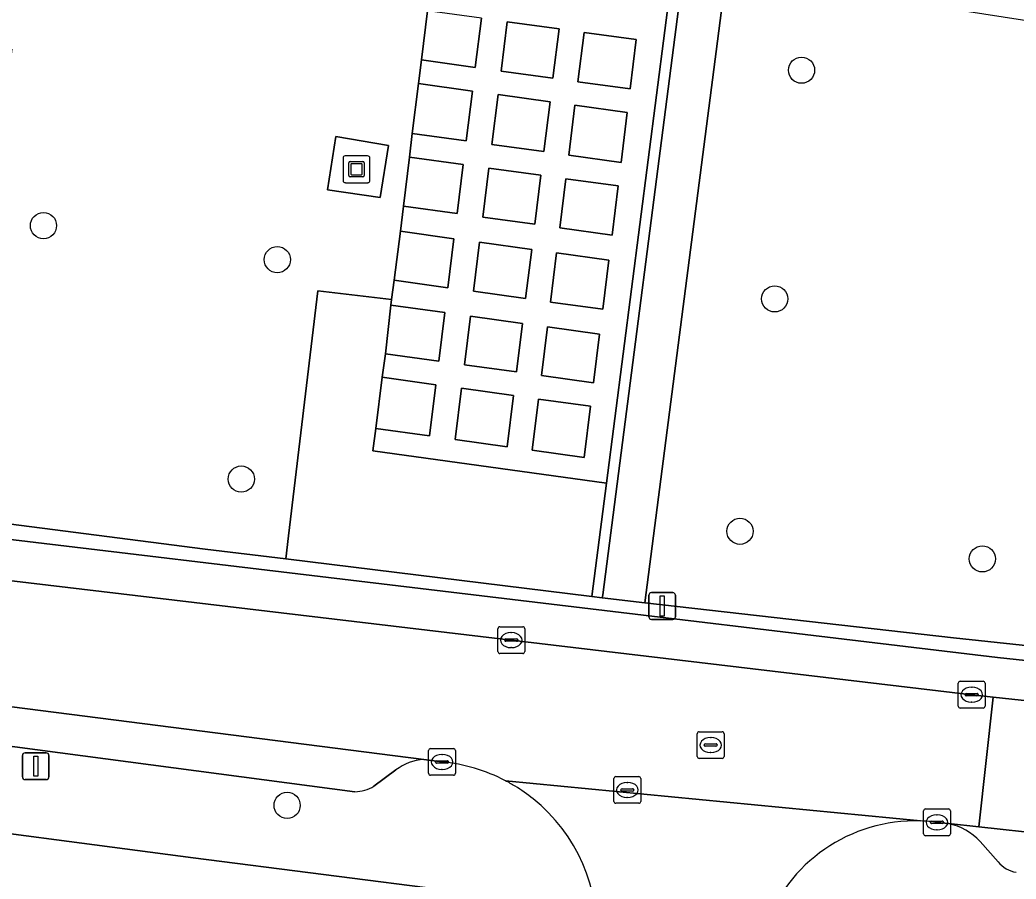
# Model space of a CAD drawing. Extents: x 161483 to 162250, y 379484 to 380833.
# Drawn here: x 162149.67 to 162186.86, y 380502.83 to 380534.92 of the extents above; entities that cross this region are included whole.
import ezdxf

# ---------------------------------------------------------------- set-up
doc = ezdxf.new("R2010")
doc.units = 0
for name, color, linetype in [('IMGEO_Boom', 7, 'Continuous'), ('IMGEO_Erf', 7, 'Continuous'), ('IMGEO_Groenvoorziening', 7, 'Continuous'), ('IMGEO_Haag', 7, 'Continuous'), ('IMGEO_Kolk', 7, 'Continuous'), ('IMGEO_Kunstobject', 7, 'Continuous'), ('IMGEO_Lichtmast', 7, 'Continuous'), ('IMGEO_Parkeervlak_open', 7, 'Continuous'), ('IMGEO_Rijbaan_lokaal_open', 7, 'Continuous'), ('IMGEO_Rioolput', 7, 'Continuous'), ('IMGEO_Voetpad_open', 7, 'Continuous')]:
    doc.layers.add(name, color=color, linetype=linetype)

msp = doc.modelspace()

# ---------------------------------------------------------------- linework, layer by layer
at = {"layer": 'IMGEO_Boom'}
for centre in [(162178.85, 380533.04), (162150.546, 380527.235), (162159.277, 380525.965), (162177.847, 380524.499), (162157.932, 380517.769), (162176.552, 380515.82), (162185.601, 380514.789), (162159.644, 380505.583)]:
    msp.add_circle(centre, 0.489, dxfattribs=at)
at = {"layer": 'IMGEO_Erf'}
msp.add_lwpolyline([(162168.03, 380499.111), (162167.453, 380500), (162165.862, 380502.378), (162156.14, 380503.627), (162144.782, 380505.117), (162130.733, 380506.991), (162118.411, 380508.688), (162100.515, 380511.428), (162098.546, 380511.345)], dxfattribs=at)
at = {"layer": 'IMGEO_Groenvoorziening'}
for points in [[(162164.208, 380529.798), (162164.318, 380530.68), (162164.549, 380532.541), (162164.659, 380533.422), (162164.888, 380535.264), (162164.998, 380536.145), (162165.275, 380538.37), (162165.166, 380538.388), (162136.489, 380542.998), (162135.924, 380538.962), (162135.493, 380535.894), (162137.203, 380535.639), (162149.365, 380533.826), (162148.178, 380524.899), (162134.092, 380527), (162127.547, 380527.948), (162126.557, 380528.091), (162118.593, 380529.245), (162117.665, 380523.128), (162117.395, 380521.351)], [(162199.443, 380532.997), (162176.036, 380536.635), (162172.993, 380513.153), (162184.522, 380511.837), (162196.998, 380510.509)], [(162118.259, 380520.326), (162140.342, 380517.24), (162156.577, 380515.157), (162159.593, 380514.786), (162159.696, 380515.646), (162160.793, 380524.803), (162163.546, 380524.481), (162163.635, 380525.195), (162163.88, 380527.024), (162163.991, 380527.966), (162164.208, 380529.798)]]:
    msp.add_lwpolyline(points, dxfattribs=at)
for points in [[(162171.016, 380513.382), (162171.412, 380513.334), (162171.427, 380513.45), (162174.457, 380536.894), (162174.061, 380536.956), (162171.563, 380517.616)], [(162164.659, 380533.422), (162166.67, 380533.144), (162166.899, 380534.986), (162164.888, 380535.264)], [(162169.569, 380532.741), (162169.799, 380534.583), (162167.858, 380534.852), (162167.629, 380533.01)], [(162172.452, 380532.341), (162172.681, 380534.182), (162170.73, 380534.452), (162170.5, 380532.612)], [(162164.318, 380530.68), (162166.328, 380530.401), (162166.56, 380532.262), (162164.549, 380532.541)], [(162169.228, 380529.998), (162169.46, 380531.86), (162167.519, 380532.13), (162167.288, 380530.268)], [(162172.11, 380529.597), (162172.342, 380531.459), (162170.391, 380531.73), (162170.159, 380529.868)], [(162161.458, 380530.565), (162163.426, 380530.229), (162163.123, 380528.282), (162161.148, 380528.574)], [(162163.991, 380527.966), (162165.99, 380527.688), (162166.219, 380529.52), (162164.208, 380529.798)], [(162168.891, 380527.285), (162169.119, 380529.117), (162167.176, 380529.386), (162166.948, 380527.555)], [(162171.773, 380526.885), (162172.001, 380528.716), (162170.05, 380528.988), (162169.822, 380527.156)], [(162163.635, 380525.195), (162165.646, 380524.915), (162165.873, 380526.747), (162163.88, 380527.024)], [(162168.546, 380524.512), (162168.774, 380526.345), (162166.832, 380526.615), (162166.603, 380524.782)], [(162171.427, 380524.112), (162171.656, 380525.944), (162169.704, 380526.215), (162169.477, 380524.383)], [(162171.563, 380517.616), (162162.842, 380518.829), (162162.949, 380519.661), (162163.196, 380521.57), (162163.31, 380522.451), (162163.519, 380524.265), (162163.546, 380524.481), (162160.793, 380524.803), (162159.696, 380515.646), (162159.593, 380514.786), (162171.016, 380513.382)], [(162163.31, 380522.451), (162165.304, 380522.174), (162165.529, 380523.986), (162163.519, 380524.265)], [(162168.204, 380521.77), (162168.43, 380523.583), (162166.488, 380523.852), (162166.263, 380522.04)], [(162171.085, 380521.37), (162171.311, 380523.182), (162169.361, 380523.453), (162169.135, 380521.64)], [(162162.949, 380519.661), (162164.955, 380519.382), (162165.194, 380521.293), (162163.196, 380521.57)], [(162167.857, 380518.979), (162168.095, 380520.889), (162166.153, 380521.16), (162165.915, 380519.249)], [(162170.737, 380518.578), (162170.976, 380520.488), (162169.025, 380520.759), (162168.787, 380518.85)]]:
    msp.add_lwpolyline(points, close=True, dxfattribs=at)
at = {"layer": 'IMGEO_Haag'}
msp.add_lwpolyline([(162171.016, 380513.382), (162171.412, 380513.334), (162171.427, 380513.45), (162174.457, 380536.894), (162174.061, 380536.956), (162171.563, 380517.616)], close=True, dxfattribs=at)
at = {"layer": 'IMGEO_Kolk'}
for p, q in [((162167.587, 380512.254), (162168.439, 380512.254)), ((162167.512, 380511.328), (162167.512, 380512.18)), ((162168, 380512.034), (162168.025, 380512.034)), ((162168.513, 380512.18), (162168.513, 380511.328)), ((162167.771, 380511.748), (162167.771, 380511.76)), ((162168.209, 380511.711), (162167.811, 380511.711)), ((162167.814, 380511.797), (162168.212, 380511.797)), ((162168.023, 380511.474), (162167.998, 380511.474)), ((162168.255, 380511.76), (162168.255, 380511.748)), ((162168.439, 380511.254), (162167.587, 380511.254)), ((162184.703, 380509.29), (162184.703, 380510.142)), ((162184.778, 380510.216), (162185.63, 380510.216)), ((162185.191, 380509.996), (162185.216, 380509.996)), ((162185.704, 380510.142), (162185.704, 380509.29)), ((162184.962, 380509.71), (162184.962, 380509.722)), ((162185.4, 380509.673), (162185.002, 380509.673)), ((162185.005, 380509.759), (162185.403, 380509.759)), ((162185.446, 380509.722), (162185.446, 380509.71)), ((162185.214, 380509.436), (162185.189, 380509.436)), ((162185.63, 380509.216), (162184.778, 380509.216)), ((162164.927, 380506.779), (162164.927, 380507.631)), ((162165.002, 380507.705), (162165.854, 380507.705)), ((162165.415, 380507.485), (162165.44, 380507.485)), ((162165.928, 380507.631), (162165.928, 380506.779)), ((162165.186, 380507.199), (162165.186, 380507.211)), ((162165.624, 380507.162), (162165.226, 380507.162)), ((162165.229, 380507.248), (162165.627, 380507.248)), ((162165.67, 380507.211), (162165.67, 380507.199)), ((162165.854, 380506.705), (162165.002, 380506.705)), ((162165.438, 380506.925), (162165.413, 380506.925)), ((162183.406, 380504.521), (162183.406, 380505.373)), ((162183.481, 380505.447), (162184.333, 380505.447)), ((162183.894, 380505.227), (162183.919, 380505.227)), ((162184.407, 380505.373), (162184.407, 380504.521)), ((162183.665, 380504.941), (162183.665, 380504.953)), ((162184.103, 380504.904), (162183.705, 380504.904)), ((162183.708, 380504.99), (162184.106, 380504.99)), ((162184.149, 380504.953), (162184.149, 380504.941)), ((162184.333, 380504.447), (162183.481, 380504.447)), ((162183.917, 380504.667), (162183.892, 380504.667))]:
    msp.add_line(p, q, dxfattribs=at)
for points in [[(162167.587, 380512.254), (162168.439, 380512.254)], [(162167.512, 380511.328), (162167.512, 380512.18)], [(162168.513, 380512.18), (162168.513, 380511.328)], [(162168.439, 380511.254), (162167.587, 380511.254)], [(162184.703, 380509.29), (162184.703, 380510.142)], [(162184.778, 380510.216), (162185.63, 380510.216)], [(162185.704, 380510.142), (162185.704, 380509.29)], [(162185.63, 380509.216), (162184.778, 380509.216)], [(162164.927, 380506.779), (162164.927, 380507.631)], [(162165.002, 380507.705), (162165.854, 380507.705)], [(162165.928, 380507.631), (162165.928, 380506.779)], [(162165.854, 380506.705), (162165.002, 380506.705)], [(162183.406, 380504.521), (162183.406, 380505.373)], [(162183.481, 380505.447), (162184.333, 380505.447)], [(162184.407, 380505.373), (162184.407, 380504.521)], [(162184.333, 380504.447), (162183.481, 380504.447)]]:
    msp.add_lwpolyline(points, dxfattribs=at)
for centre, radius, start, end in [((162167.589, 380512.178), 0.0765, 91.552, 178.448), ((162167.589, 380512.178), 0.0765, 91.552, 178.448), ((162168.437, 380512.178), 0.0765, 1.552, 88.448), ((162168.437, 380512.178), 0.0765, 1.552, 88.448), ((162167.811, 380511.757), 0.0403, 85.8775, 175.7526), ((162167.808, 380511.747), 0.0366, 178.938, 274.7102), ((162168.212, 380511.754), 0.043, 264.8664, 352.4533), ((162168.216, 380511.759), 0.0386, 1.7309, 96.639), ((162167.589, 380511.33), 0.0765, 181.552, 268.448), ((162167.589, 380511.33), 0.0765, 181.552, 268.448), ((162168.437, 380511.33), 0.0765, 271.552, 358.448), ((162168.437, 380511.33), 0.0765, 271.552, 358.448), ((162184.78, 380510.14), 0.0765, 91.552, 178.448), ((162184.78, 380510.14), 0.0765, 91.552, 178.448), ((162185.628, 380510.14), 0.0765, 1.552, 88.448), ((162185.628, 380510.14), 0.0765, 1.552, 88.448), ((162185.002, 380509.719), 0.0403, 85.8775, 175.7526), ((162184.999, 380509.709), 0.0366, 178.938, 274.7102), ((162185.403, 380509.716), 0.043, 264.8664, 352.4533), ((162185.407, 380509.721), 0.0386, 1.7309, 96.639), ((162184.78, 380509.292), 0.0765, 181.552, 268.448), ((162184.78, 380509.292), 0.0765, 181.552, 268.448), ((162185.628, 380509.292), 0.0765, 271.552, 358.448), ((162185.628, 380509.292), 0.0765, 271.552, 358.448), ((162165.004, 380507.629), 0.0765, 91.552, 178.448), ((162165.004, 380507.629), 0.0765, 91.552, 178.448), ((162165.852, 380507.629), 0.0765, 1.552, 88.448), ((162165.852, 380507.629), 0.0765, 1.552, 88.448), ((162165.226, 380507.208), 0.0403, 85.8775, 175.7526), ((162165.223, 380507.198), 0.0366, 178.938, 274.7102), ((162165.627, 380507.205), 0.043, 264.8664, 352.4533), ((162165.631, 380507.21), 0.0386, 1.7309, 96.639), ((162165.004, 380506.781), 0.0765, 181.552, 268.448), ((162165.004, 380506.781), 0.0765, 181.552, 268.448), ((162165.852, 380506.781), 0.0765, 271.552, 358.448), ((162165.852, 380506.781), 0.0765, 271.552, 358.448), ((162183.483, 380505.371), 0.0765, 91.552, 178.448), ((162183.483, 380505.371), 0.0765, 91.552, 178.448), ((162184.331, 380505.371), 0.0765, 1.552, 88.448), ((162184.331, 380505.371), 0.0765, 1.552, 88.448), ((162183.705, 380504.95), 0.0403, 85.8775, 175.7526), ((162183.702, 380504.94), 0.0366, 178.938, 274.7102), ((162184.106, 380504.947), 0.043, 264.8664, 352.4533), ((162184.11, 380504.952), 0.0386, 1.7309, 96.639), ((162183.483, 380504.523), 0.0765, 181.552, 268.448), ((162183.483, 380504.523), 0.0765, 181.552, 268.448), ((162184.331, 380504.523), 0.0765, 271.552, 358.448), ((162184.331, 380504.523), 0.0765, 271.552, 358.448)]:
    msp.add_arc(centre, radius, start, end, dxfattribs=at)
for centre, major_axis, ratio, start_param, end_param in [((162167.999, 380511.754), (-0.387, 0.002), 0.722429, 4.712389, 7.853982), ((162168.024, 380511.754), (-0.39, 0.002), 0.717154, 1.570796, 4.712389), ((162185.19, 380509.716), (-0.387, 0.002), 0.722429, 4.712389, 7.853982), ((162185.215, 380509.716), (-0.39, 0.002), 0.717154, 1.570796, 4.712389), ((162165.414, 380507.205), (-0.387, 0.002), 0.722429, 4.712389, 7.853982), ((162165.439, 380507.205), (-0.39, 0.002), 0.717154, 1.570796, 4.712389), ((162183.893, 380504.947), (-0.387, 0.002), 0.722429, 4.712389, 7.853982), ((162183.918, 380504.947), (-0.39, 0.002), 0.717154, 1.570796, 4.712389)]:
    msp.add_ellipse(centre, major_axis=major_axis, ratio=ratio, start_param=start_param, end_param=end_param, dxfattribs=at)
at = {"layer": 'IMGEO_Kunstobject'}
for p, q in [((162161.734, 380529.756), (162161.734, 380528.915)), ((162161.734, 380529.756), (162161.734, 380528.915)), ((162162.65, 380529.84), (162161.809, 380529.84)), ((162162.65, 380529.84), (162161.809, 380529.84)), ((162162.734, 380528.924), (162162.734, 380529.765)), ((162162.734, 380528.924), (162162.734, 380529.765)), ((162161.948, 380529.104), (162161.948, 380529.578)), ((162161.998, 380529.628), (162162.472, 380529.628)), ((162162.028, 380529.528), (162162.028, 380529.154)), ((162162.422, 380529.548), (162162.048, 380529.548)), ((162162.442, 380529.154), (162162.442, 380529.528)), ((162162.522, 380529.578), (162162.522, 380529.104)), ((162162.472, 380529.054), (162161.998, 380529.054)), ((162162.048, 380529.134), (162162.422, 380529.134)), ((162161.818, 380528.84), (162162.659, 380528.84)), ((162161.818, 380528.84), (162162.659, 380528.84))]:
    msp.add_line(p, q, dxfattribs=at)
for centre, radius, start, end in [((162161.812, 380529.762), 0.0779, 92.4484, 184.2845), ((162161.812, 380529.762), 0.0779, 92.4484, 184.2845), ((162162.656, 380529.762), 0.0779, 2.4484, 94.2845), ((162162.656, 380529.762), 0.0779, 2.4484, 94.2845), ((162161.998, 380529.578), 0.05, 90, 180), ((162162.048, 380529.528), 0.02, 90, 180), ((162162.422, 380529.528), 0.02, 360, 90), ((162162.472, 380529.578), 0.05, 360, 90), ((162161.998, 380529.104), 0.05, 180, 270), ((162162.048, 380529.154), 0.02, 180, 270), ((162162.422, 380529.154), 0.02, 270, 0), ((162162.472, 380529.104), 0.05, 270, 0), ((162161.812, 380528.918), 0.0779, 182.4484, 274.2845), ((162161.812, 380528.918), 0.0779, 182.4484, 274.2845), ((162162.656, 380528.918), 0.0779, 272.4484, 4.2845), ((162162.656, 380528.918), 0.0779, 272.4484, 4.2845)]:
    msp.add_arc(centre, radius, start, end, dxfattribs=at)
at = {"layer": 'IMGEO_Lichtmast'}
for p, q in [((162173.15, 380512.629), (162173.15, 380513.429)), ((162173.15, 380513.429), (162173.15, 380512.629)), ((162173.25, 380513.529), (162174.04, 380513.529)), ((162174.04, 380513.529), (162173.25, 380513.529)), ((162174.14, 380513.429), (162174.14, 380512.629)), ((162174.14, 380512.629), (162174.14, 380513.429)), ((162174.04, 380512.529), (162173.25, 380512.529)), ((162173.25, 380512.529), (162174.04, 380512.529)), ((162149.761, 380506.645), (162149.761, 380507.445)), ((162149.761, 380507.445), (162149.761, 380506.645)), ((162149.861, 380507.545), (162150.651, 380507.545)), ((162150.651, 380507.545), (162149.861, 380507.545)), ((162150.751, 380507.445), (162150.751, 380506.645)), ((162150.751, 380506.645), (162150.751, 380507.445)), ((162150.651, 380506.545), (162149.861, 380506.545)), ((162149.861, 380506.545), (162150.651, 380506.545))]:
    msp.add_line(p, q, dxfattribs=at)
for points in [[(162173.57, 380513.404), (162173.72, 380513.404), (162173.72, 380512.654), (162173.57, 380512.654), (162173.57, 380513.404)], [(162150.181, 380507.42), (162150.331, 380507.42), (162150.331, 380506.67), (162150.181, 380506.67), (162150.181, 380507.42)]]:
    msp.add_lwpolyline(points, dxfattribs=at)
for centre, start, end in [((162173.25, 380513.429), 90, 180), ((162173.25, 380513.429), 90, 180), ((162174.04, 380513.429), 0, 90), ((162174.04, 380513.429), 360, 90), ((162173.25, 380512.629), 180, 270), ((162173.25, 380512.629), 180, 270), ((162174.04, 380512.629), 270, 0), ((162174.04, 380512.629), 270, 0), ((162149.861, 380507.445), 90, 180), ((162149.861, 380507.445), 90, 180), ((162150.651, 380507.445), 0, 90), ((162150.651, 380507.445), 360, 90), ((162149.861, 380506.645), 180, 270), ((162149.861, 380506.645), 180, 270), ((162150.651, 380506.645), 270, 0), ((162150.651, 380506.645), 270, 0)]:
    msp.add_arc(centre, 0.1, start, end, dxfattribs=at)
at = {"layer": 'IMGEO_Parkeervlak_open'}
for points in [[(162193.154, 380510.356), (162191.167, 380510.57), (162186.163, 380511.1), (162145.361, 380515.99), (162121.48, 380519.256)], [(162118.495, 380518.134), (162122.121, 380517.606), (162145.259, 380514.45), (162185.203, 380509.715), (162186.002, 380509.629), (162191.005, 380509.093), (162195.779, 380508.581)], [(162164.746, 380507.293), (162143.802, 380509.967), (162121.205, 380513.015), (162105.062, 380515.477), (162101.986, 380515.929), (162101.356, 380516.015)], [(162103.443, 380514.2), (162122.388, 380511.349), (162162.171, 380506.091)], [(162162.886, 380506.301), (162163.705, 380506.905)], [(162218.455, 380501.241), (162216.936, 380501.399), (162200.225, 380503.188), (162190.469, 380504.228), (162185.472, 380504.781), (162184.336, 380504.902)], [(162185.516, 380504.237), (162186.188, 380503.474)]]:
    msp.add_lwpolyline(points, dxfattribs=at)
for centre, radius, start, end in [((162164.85, 380505.424), 1.872, 93.1768, 127.7059), ((162162.145, 380507.5), 1.409, 271.0393, 301.6963), ((162183.891, 380502.733), 2.214, 42.7861, 78.4062), ((162187.019, 380504.135), 1.062, 218.4963, 261.3733)]:
    msp.add_arc(centre, radius, start, end, dxfattribs=at)
at = {"layer": 'IMGEO_Rijbaan_lokaal_open'}
for points in [[(162102.899, 380520.399), (162102.655, 380520.432), (162101.986, 380515.929), (162105.062, 380515.477), (162121.205, 380513.015), (162143.802, 380509.967), (162164.746, 380507.293), (162165.428, 380507.206)], [(162183.908, 380504.948), (162184.336, 380504.902), (162185.472, 380504.781), (162186.002, 380509.629), (162185.203, 380509.715), (162145.259, 380514.45)], [(162167.792, 380506.504), (162183.292, 380505)], [(162183.292, 380505), (162167.792, 380506.504)]]:
    msp.add_lwpolyline(points, dxfattribs=at)
msp.add_lwpolyline([(162191.005, 380509.093), (162186.002, 380509.629), (162185.472, 380504.781), (162190.469, 380504.228)], close=True, dxfattribs=at)
for centre, radius, start, end in [((162164.815, 380500.812), 6.424, 62.3942, 84.5278), ((162165.039, 380501.226), 5.953, 58.4696, 62.4528), ((162164.634, 380500.57), 6.724, 51.4293, 58.4499), ((162164.82, 380500.841), 6.396, 355.9304, 51.2222), ((162183.103, 380499.045), 5.958, 88.1864, 161.1497), ((162183.102, 380499.069), 5.934, 82.1889, 88.1606)]:
    msp.add_arc(centre, radius, start, end, dxfattribs=at)
at = {"layer": 'IMGEO_Rioolput'}
for p, q in [((162174.958, 380507.408), (162174.958, 380508.26)), ((162175.033, 380508.334), (162175.885, 380508.334)), ((162175.959, 380508.26), (162175.959, 380507.408)), ((162175.217, 380507.828), (162175.217, 380507.84)), ((162175.655, 380507.791), (162175.257, 380507.791)), ((162175.26, 380507.877), (162175.658, 380507.877)), ((162175.446, 380508.114), (162175.471, 380508.114)), ((162175.701, 380507.84), (162175.701, 380507.828)), ((162175.469, 380507.554), (162175.444, 380507.554)), ((162175.885, 380507.334), (162175.033, 380507.334)), ((162171.92, 380506.659), (162172.772, 380506.659)), ((162171.845, 380505.733), (162171.845, 380506.585)), ((162172.333, 380506.439), (162172.358, 380506.439)), ((162172.846, 380506.585), (162172.846, 380505.733)), ((162172.104, 380506.153), (162172.104, 380506.165)), ((162172.542, 380506.116), (162172.144, 380506.116)), ((162172.147, 380506.202), (162172.545, 380506.202)), ((162172.588, 380506.165), (162172.588, 380506.153)), ((162172.772, 380505.659), (162171.92, 380505.659)), ((162172.356, 380505.879), (162172.331, 380505.879))]:
    msp.add_line(p, q, dxfattribs=at)
for points in [[(162174.958, 380507.408), (162174.958, 380508.26)], [(162175.033, 380508.334), (162175.885, 380508.334)], [(162175.959, 380508.26), (162175.959, 380507.408)], [(162175.885, 380507.334), (162175.033, 380507.334)], [(162171.92, 380506.659), (162172.772, 380506.659)], [(162171.845, 380505.733), (162171.845, 380506.585)], [(162172.846, 380506.585), (162172.846, 380505.733)], [(162172.772, 380505.659), (162171.92, 380505.659)]]:
    msp.add_lwpolyline(points, dxfattribs=at)
for centre, radius, start, end in [((162175.035, 380508.258), 0.0765, 91.552, 178.448), ((162175.035, 380508.258), 0.0765, 91.552, 178.448), ((162175.883, 380508.258), 0.0765, 1.552, 88.448), ((162175.883, 380508.258), 0.0765, 1.552, 88.448), ((162175.257, 380507.837), 0.0403, 85.8775, 175.7526), ((162175.254, 380507.827), 0.0366, 178.938, 274.7102), ((162175.658, 380507.834), 0.043, 264.8664, 352.4533), ((162175.662, 380507.839), 0.0386, 1.7309, 96.639), ((162175.035, 380507.41), 0.0765, 181.552, 268.448), ((162175.035, 380507.41), 0.0765, 181.552, 268.448), ((162175.883, 380507.41), 0.0765, 271.552, 358.448), ((162175.883, 380507.41), 0.0765, 271.552, 358.448), ((162171.922, 380506.583), 0.0765, 91.552, 178.448), ((162171.922, 380506.583), 0.0765, 91.552, 178.448), ((162172.77, 380506.583), 0.0765, 1.552, 88.448), ((162172.77, 380506.583), 0.0765, 1.552, 88.448), ((162172.144, 380506.162), 0.0403, 85.8775, 175.7526), ((162172.141, 380506.152), 0.0366, 178.938, 274.7102), ((162172.545, 380506.159), 0.043, 264.8664, 352.4533), ((162172.549, 380506.164), 0.0386, 1.7309, 96.639), ((162171.922, 380505.735), 0.0765, 181.552, 268.448), ((162171.922, 380505.735), 0.0765, 181.552, 268.448), ((162172.77, 380505.735), 0.0765, 271.552, 358.448), ((162172.77, 380505.735), 0.0765, 271.552, 358.448)]:
    msp.add_arc(centre, radius, start, end, dxfattribs=at)
for centre, major_axis, ratio, start_param, end_param in [((162175.445, 380507.834), (-0.387, 0.002), 0.722429, 4.712389, 7.853982), ((162175.47, 380507.834), (-0.39, 0.002), 0.717154, 1.570796, 4.712389), ((162172.332, 380506.159), (-0.387, 0.002), 0.722429, 4.712389, 7.853982), ((162172.357, 380506.159), (-0.39, 0.002), 0.717154, 1.570796, 4.712389)]:
    msp.add_ellipse(centre, major_axis=major_axis, ratio=ratio, start_param=start_param, end_param=end_param, dxfattribs=at)
at = {"layer": 'IMGEO_Voetpad_open'}
for points in [[(162166.899, 380534.986), (162166.67, 380533.144), (162164.659, 380533.422), (162164.549, 380532.541), (162166.56, 380532.262), (162166.328, 380530.401), (162164.318, 380530.68), (162164.208, 380529.798), (162166.219, 380529.52), (162165.99, 380527.688), (162163.991, 380527.966), (162163.88, 380527.024), (162165.873, 380526.747), (162165.646, 380524.915), (162163.635, 380525.195), (162163.546, 380524.481), (162163.519, 380524.265), (162165.529, 380523.986), (162165.304, 380522.174), (162163.31, 380522.451), (162163.196, 380521.57), (162165.194, 380521.293), (162164.955, 380519.382), (162162.949, 380519.661), (162162.842, 380518.829), (162171.563, 380517.616), (162174.061, 380536.956)], [(162196.998, 380510.509), (162184.522, 380511.837), (162172.993, 380513.153), (162171.412, 380513.334), (162171.016, 380513.382), (162159.593, 380514.786), (162156.577, 380515.157), (162140.342, 380517.24), (162118.259, 380520.326)], [(162121.48, 380519.256), (162145.361, 380515.99), (162186.163, 380511.1), (162191.167, 380510.57), (162193.154, 380510.356)], [(162093.908, 380512.483), (162100.515, 380511.428), (162118.411, 380508.688), (162130.733, 380506.991), (162144.782, 380505.117), (162156.14, 380503.627), (162165.862, 380502.378), (162171.2, 380500.387)], [(162162.171, 380506.091), (162122.388, 380511.349)], [(162165.428, 380507.206), (162164.746, 380507.293)], [(162163.705, 380506.905), (162162.886, 380506.301)], [(162184.336, 380504.902), (162183.908, 380504.948)], [(162186.188, 380503.474), (162185.516, 380504.237)]]:
    msp.add_lwpolyline(points, dxfattribs=at)
for points in [[(162176.036, 380536.635), (162174.457, 380536.894), (162171.427, 380513.45), (162171.412, 380513.334), (162172.993, 380513.153)], [(162169.569, 380532.741), (162167.629, 380533.01), (162167.858, 380534.852), (162169.799, 380534.583)], [(162172.452, 380532.341), (162170.5, 380532.612), (162170.73, 380534.452), (162172.681, 380534.182)], [(162169.228, 380529.998), (162167.288, 380530.268), (162167.519, 380532.13), (162169.46, 380531.86)], [(162172.11, 380529.597), (162170.159, 380529.868), (162170.391, 380531.73), (162172.342, 380531.459)], [(162163.123, 380528.282), (162163.426, 380530.229), (162161.458, 380530.565), (162161.148, 380528.574)], [(162168.891, 380527.285), (162166.948, 380527.555), (162167.176, 380529.386), (162169.119, 380529.117)], [(162171.773, 380526.885), (162169.822, 380527.156), (162170.05, 380528.988), (162172.001, 380528.716)], [(162168.546, 380524.512), (162166.603, 380524.782), (162166.832, 380526.615), (162168.774, 380526.345)], [(162171.427, 380524.112), (162169.477, 380524.383), (162169.704, 380526.215), (162171.656, 380525.944)], [(162168.204, 380521.77), (162166.263, 380522.04), (162166.488, 380523.852), (162168.43, 380523.583)], [(162171.085, 380521.37), (162169.135, 380521.64), (162169.361, 380523.453), (162171.311, 380523.182)], [(162167.857, 380518.979), (162165.915, 380519.249), (162166.153, 380521.16), (162168.095, 380520.889)], [(162170.737, 380518.578), (162168.787, 380518.85), (162169.025, 380520.759), (162170.976, 380520.488)]]:
    msp.add_lwpolyline(points, close=True, dxfattribs=at)
for centre, radius, start, end in [((162164.85, 380505.424), 1.872, 93.1768, 127.7059), ((162164.815, 380500.812), 6.424, 62.3942, 84.5278), ((162162.145, 380507.5), 1.409, 271.0393, 301.6963), ((162165.039, 380501.226), 5.953, 58.4696, 62.4528), ((162164.634, 380500.57), 6.724, 51.4293, 58.4499), ((162164.82, 380500.841), 6.396, 355.9304, 51.2222), ((162183.103, 380499.045), 5.958, 88.1864, 161.1497), ((162183.102, 380499.069), 5.934, 82.1889, 88.1606), ((162183.891, 380502.733), 2.214, 42.7861, 78.4062), ((162187.019, 380504.135), 1.062, 218.4963, 261.3733)]:
    msp.add_arc(centre, radius, start, end, dxfattribs=at)

doc.saveas('drawing.dxf')
